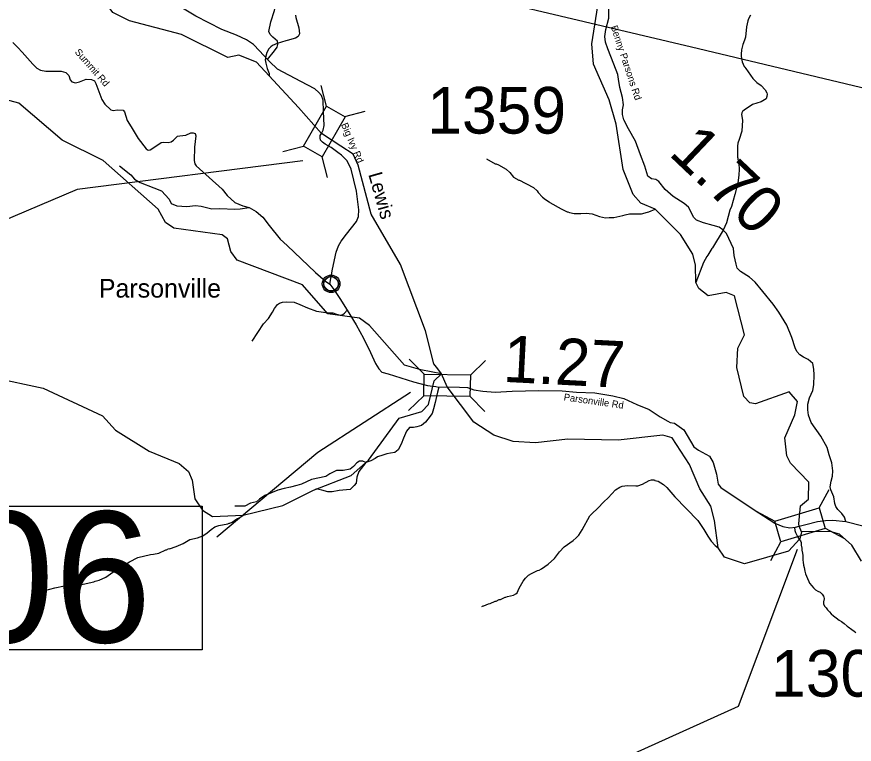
# Model space of a CAD drawing. Extents: x 1248089 to 1457196, y 820910 to 988753.
# Drawn here: x 1299700 to 1308669, y 900992 to 908782 of the extents above; entities that cross this region are included whole.
import ezdxf

# ---------------------------------------------------------------- set-up
doc = ezdxf.new("R2010")
doc.units = 0
for name, color, linetype in [('Exist Civil Demographics Community CELL', 7, 'Continuous'), ('Exist Civil Demographics Community Label', 7, 'Continuous'), ('Exist Hydrographic Creek Single Shore', 7, 'Continuous'), ('Exist Hydrographic Misc Water Feature', 7, 'Continuous'), ('Exist Road Non-System Type 51', 7, 'Continuous'), ('Exist Road Secondary Structure Standard Bridge CELL', 7, 'Continuous'), ('Exist Road Secondary Structure Standard Bridge Number Label', 7, 'Continuous'), ('Exist Road Secondary Type 41 Attributed', 7, 'Continuous'), ('Exist Road Secondary Type 51 Attributed', 7, 'Continuous'), ('Exist Road Secondary Type 51 Label', 7, 'Continuous'), ('Prop GRAU CAT1 Cell', 7, 'Continuous'), ('Prop Lane Lines', 7, 'Continuous'), ('Scratch_Level_4', 7, 'Continuous')]:
    doc.layers.add(name, color=color, linetype=linetype)

msp = doc.modelspace()

# ---------------------------------------------------------------- linework, layer by layer
at = {"layer": 'Exist Civil Demographics Community CELL'}
msp.add_lwpolyline([(1302988.8, 905934.8), (1302989.8, 905940.4), (1302991.6, 905947), (1302994.5, 905954.2), (1302997.4, 905959.9), (1303000.7, 905965.7), (1303004.5, 905970.8), (1303008.5, 905975.2), (1303013.1, 905979.8), (1303018.6, 905984.4), (1303024, 905988), (1303028.9, 905990.9), (1303034, 905993.3), (1303039.4, 905995.6), (1303045, 905997.5), (1303049.4, 905998.6), (1303054.2, 905999.3), (1303058.3, 906000.1), (1303064.7, 906000.3), (1303069.1, 906000.2), (1303074.8, 906000), (1303079.7, 905999.2), (1303084.6, 905998.2), (1303089.6, 905996.8), (1303094.8, 905994.9), (1303101.4, 905992), (1303107.7, 905988.5), (1303112.8, 905984.9), (1303117.9, 905980.9), (1303121.2, 905977.8), (1303125.4, 905973.4), (1303129.2, 905968.7), (1303132.3, 905964.1), (1303135.4, 905959.1), (1303137.9, 905953.9), (1303139.9, 905948.9), (1303141.5, 905943.9), (1303142.8, 905939.3), (1303143.9, 905933.3), (1303144.5, 905928.6), (1303144.8, 905922.6), (1303144.6, 905916.8), (1303144, 905911.1), (1303143.1, 905905.6), (1303141.4, 905899.5), (1303139.5, 905893.6), (1303137.2, 905888.6), (1303134.1, 905882.6), (1303130.8, 905877.2), (1303127.4, 905872.5), (1303123.1, 905867.8), (1303117.8, 905862.8), (1303112.8, 905858.7), (1303107.8, 905855.3), (1303103.5, 905852.8), (1303096.7, 905849.5), (1303089.5, 905846.8), (1303083.6, 905845.4), (1303077, 905844.1), (1303072.5, 905843.6), (1303068.1, 905843.3), (1303062.5, 905843.3), (1303058.2, 905843.7), (1303052.6, 905844.5), (1303046.6, 905845.8), (1303042, 905847.1), (1303036.9, 905849), (1303032.3, 905850.9), (1303028.4, 905853.2), (1303021.6, 905857.3), (1303016, 905861.5), (1303011.1, 905866), (1303006.6, 905870.9), (1303003.4, 905874.8), (1303000.5, 905879), (1302996.4, 905886.1), (1302994.6, 905889.7), (1302992.9, 905893.7), (1302990.3, 905901.9), (1302988.8, 905908.9), (1302988.1, 905914.1), (1302987.8, 905920.4), (1302987.7, 905925.1), (1302988.3, 905931.6)], close=True, dxfattribs=at)
for centre, radius in [((1303066.4, 905922.4), 94.3), ((1303066.1, 905922.7), 76.7)]:
    msp.add_circle(centre, radius, dxfattribs=at)
at = {"layer": 'Exist Hydrographic Creek Single Shore'}
for points in [[(1302962.2, 907532.3), (1302716.6, 907812), (1302401.1, 908149.5), (1302266.4, 908294.9), (1302076.7, 908369.7), (1301961.7, 908346.7), (1301464.4, 908591.6), (1300908.4, 908737.4), (1300727.4, 908826.4), (1300590.4, 909019.6), (1300457.4, 909426), (1300491.4, 910141), (1300415.4, 910467.5), (1300403.4, 910694.2), (1300584.4, 910923.8), (1300588.4, 911071.4), (1300548.4, 911173.9), (1300288.4, 911455), (1299612.3, 911997)], [(1303171.6, 907397.6), (1302962.2, 907532.3)], [(1304310.6, 904820.9), (1304247, 904960.2), (1304207.5, 905010.9), (1304167.5, 905067.4), (1304075.6, 905420.6), (1303808.5, 906128.4), (1303495.2, 906669.2), (1303356.3, 907192.5), (1303303.2, 907311.5), (1303171.6, 907397.6)], [(1308103.7, 903268.3), (1308084.7, 903193.2), (1307964.7, 903061), (1307494.7, 902922.7), (1307279.7, 902996), (1307209.7, 903095.9), (1307172.7, 903388.7), (1307133.7, 903540.5), (1307013.7, 903726.8), (1306902.6, 903988.4), (1306717.7, 904274.4), (1306617.6, 904302.7), (1306141.7, 904246.6), (1305599.6, 904260.7), (1305256.6, 904218.3), (1305015.6, 904233), (1304808.6, 904302.8), (1304594.6, 904441.8), (1304310.6, 904820.9)], [(1308078, 903328.5), (1308075.9, 903354.2), (1308092.7, 903544.3), (1308177.7, 903614.8), (1308182.7, 903798.5), (1308175.4, 903806.1)], [(1308103.7, 903268.3), (1308078, 903328.5)], [(1308746.8, 902953.4), (1308641.7, 903122.9), (1308511.7, 903240.5), (1308411.7, 903268.7), (1308103.7, 903268.3)]]:
    msp.add_lwpolyline(points, dxfattribs=at)
at = {"layer": 'Exist Hydrographic Misc Water Feature'}
msp.add_line((1304247, 904960.2), (1304171.5, 904883.6), dxfattribs=at)
for points in [[(1308182.7, 903798.5), (1307986.6, 904002.7), (1307946.7, 904079), (1307926.7, 904273.1), (1308032.7, 904520.5), (1308060.7, 904661.1), (1307971.7, 904764.6), (1307609.7, 904637.3), (1307551.6, 904648.4), (1307486.6, 904715.3), (1307410.6, 905025.4), (1307423.7, 905235.2), (1307493.7, 905375), (1307386.7, 905794), (1307295.6, 905828.8), (1307102.7, 905793.2), (1307004.6, 905870.7), (1306972.7, 905937), (1306968.7, 906120.9), (1306938.6, 906239.7), (1306809.6, 906449.1), (1306536.7, 906721.7), (1306383.6, 906785.9), (1306302.5, 906879.5), (1306192.5, 907147.6), (1306120.6, 907631.7), (1306042.5, 907892.5), (1305876.6, 908273.4), (1305856.6, 908490.4), (1305934.6, 908971.5)], [(1302685.9, 908797.6), (1302687.4, 908775.6), (1302720.3, 908664.6), (1302725.3, 908632.5), (1302726.4, 908600.5), (1302713.5, 908568.9), (1302685, 908551.8), (1302596.3, 908526.2), (1302580.2, 908524.8), (1302489.5, 908497.4), (1302438.8, 908474.9), (1302420.4, 908461.3), (1302397.7, 908438), (1302376.6, 908398.7), (1302365.5, 908359), (1302360.4, 908319.1), (1302365.4, 908285), (1302379.8, 908226.6), (1302402.4, 908173.9), (1302401.1, 908149.5)], [(1307558.2, 908800.8), (1307537.1, 908761.4), (1307528.5, 908737.7), (1307514.6, 908674.1), (1307503.5, 908562.4), (1307494.6, 908530.7), (1307475.2, 908483.3), (1307459.7, 908427.8), (1307456.4, 908379.9), (1307457.7, 908355.8), (1307468.1, 908299.5), (1307490.7, 908250.9), (1307498.5, 908242.7), (1307506, 908226.5), (1307583.1, 908120.3), (1307626, 908079.1), (1307671.1, 908045.8), (1307715.8, 908000.5), (1307730.8, 907968.1), (1307734.4, 907952), (1307731.8, 907928.1), (1307725.1, 907904.3), (1307708.7, 907890.8), (1307672.2, 907871.8), (1307579.3, 907842.5), (1307489.6, 907783.1), (1307473.1, 907767.6), (1307464.7, 907751.8), (1307462.2, 907736), (1307470.5, 907675.7), (1307465.2, 907555.9), (1307434.7, 907468.8), (1307423.6, 907429.1), (1307418.7, 907397.3), (1307419.4, 907277.2), (1307423.2, 907269.2), (1307422.6, 907253.2), (1307426.4, 907245.1), (1307429.6, 907217), (1307433.4, 907208.9), (1307435.8, 907148.9), (1307433.9, 907084.9), (1307421.7, 907005.2), (1307390.1, 906878.2), (1307354.6, 906751.3), (1307337.4, 906711.8), (1307299.6, 906577), (1307265.4, 906497.9), (1307152, 906309.3), (1307143.8, 906301.5), (1307101.7, 906230.8), (1307089.3, 906215.2), (1307053.5, 906152.2), (1306972.7, 905937)], [(1304247, 904960.2), (1304025.6, 905001.5), (1303850.5, 905050.9), (1303476.5, 905475.2), (1303369.6, 905553), (1303029.5, 905602.4), (1302761.5, 905909.9), (1302058.5, 906176.7), (1301993.5, 906269.8), (1301955.5, 906405.3), (1301898.5, 906445.8), (1301382.5, 906518.4), (1301292.5, 906579.4), (1301212.4, 906722.2), (1300623.4, 907242.8), (1300187.4, 907461.7), (1299720.4, 907858.5), (1299520.4, 907911.7)], [(1304729.6, 907259), (1304824.2, 907208.2), (1304832.2, 907208), (1304860, 907197.3), (1304942.6, 907150.9), (1304981.7, 907113.8), (1305020.3, 907062.7), (1305075.4, 907033.1), (1305083.4, 907032.8), (1305144.5, 906999.1), (1305158.4, 906994.7), (1305235.3, 906952.4), (1305272.3, 906917.5), (1305283.8, 906901.1), (1305330.5, 906851.8), (1305361.7, 906824.9), (1305401, 906799.8), (1305408.8, 906791.5), (1305531, 906726), (1305594.1, 906694.2), (1305602.1, 906694), (1305617.9, 906685.5), (1305669.7, 906676), (1305741.6, 906674), (1305805.8, 906678.1), (1305829.7, 906675.4), (1305861.6, 906670.5), (1305940.9, 906644.2), (1306004.5, 906630.4), (1306044.6, 906633.2), (1306092.6, 906631.8), (1306189.3, 906653), (1306213.6, 906662.3), (1306261.8, 906673), (1306389.9, 906673.2), (1306454.5, 906691.3), (1306470.5, 906692.9), (1306536.7, 906721.7)], [(1299447.5, 904919.1), (1299983.5, 904806.7), (1300618.5, 904508.3), (1300756.5, 904354.5), (1301118.5, 904130.6), (1301440.6, 903999.4), (1301538.6, 903912), (1301578.6, 903819.3), (1301606.5, 903618.5), (1301687.5, 903498.7), (1301794.6, 903431), (1302125.6, 903443.6), (1302547.5, 903547.1), (1302876.5, 903714.5), (1303280.6, 903870.6), (1303467.6, 904034.2), (1303795.6, 904484), (1304038.6, 904554.6), (1304107.6, 904628.7), (1304171.5, 904883.6)], [(1304678.9, 902465.9), (1304695.1, 902473.5), (1304703.1, 902473.2), (1304751.7, 902495.8), (1304767.9, 902499.3), (1304824.6, 902525.7), (1304832.6, 902525.5), (1304865.1, 902540.5), (1304881.2, 902544), (1304929.8, 902566.7), (1304937.8, 902566.4), (1304954, 902574), (1305018.5, 902588.1), (1305042.9, 902601.3), (1305057.3, 902615), (1305078.6, 902662.3), (1305122.8, 902739), (1305147.7, 902770.3), (1305180.6, 902801.4), (1305213.2, 902822.4), (1305278, 902852.5), (1305294.1, 902856), (1305318.5, 902869.3), (1305392, 902919.2), (1305457.7, 902981.3), (1305511.8, 903051.7), (1305561.3, 903106.3), (1305659.3, 903175.4), (1305692, 903202.5), (1305718.9, 903231.7), (1305756.5, 903288.6), (1305838.7, 903438.2), (1305851.2, 903453.7), (1305928.5, 903528.3), (1305980.8, 903580), (1305987.1, 903589.8), (1306034.2, 903630.4), (1306110.7, 903718.2), (1306159.5, 903746.8), (1306183.8, 903754), (1306240, 903762.5), (1306328, 903757.9), (1306352, 903759.2), (1306400.5, 903775.8), (1306473.7, 903817.6), (1306497.9, 903822.9), (1306527.8, 903822.1), (1306533.7, 903817.9), (1306569.5, 903810.8), (1306626.5, 903775.3), (1306661.6, 903740.2), (1306748.8, 903641.8), (1306991.8, 903386.8), (1307059.2, 903292.9), (1307101.1, 903219.7), (1307137.7, 903166.7), (1307178.4, 903121.5), (1307209.7, 903095.9)], [(1299855.9, 902577.3), (1299872, 902580.8), (1299912.8, 902607.6), (1299920.8, 902607.4), (1299945.1, 902618.7), (1299985.5, 902629.5), (1300001.7, 902637), (1300106.6, 902666), (1300211.2, 902687), (1300251.3, 902687.8), (1300411.8, 902705.2), (1300524.5, 902729.9), (1300540.8, 902737.4), (1300581.1, 902748.3), (1300654.1, 902782.1), (1300752, 902851.3), (1300849.7, 902908.4), (1300906.8, 902946.8), (1300996.1, 902992.2), (1301133.1, 903024.3), (1301165.2, 903027.3), (1301221.6, 903039.6), (1301294.6, 903075.5), (1301302.6, 903075.3), (1301326.9, 903086.6), (1301334.9, 903086.4), (1301407.5, 903108.2), (1301480.5, 903142.2), (1301553.7, 903184), (1301634.2, 903201.7), (1301690.9, 903224.1), (1301739.8, 903256.6), (1301780.8, 903291.4), (1301821.6, 903320.3), (1301862.1, 903335), (1301958.6, 903352.2), (1301974.8, 903359.8), (1301982.8, 903359.5), (1302007.2, 903370.9), (1302056.2, 903405.5), (1302088.6, 903420.5), (1302125.6, 903443.6)]]:
    msp.add_lwpolyline(points, dxfattribs=at)
at = {"layer": 'Exist Road Non-System Type 51'}
for points in [[(1302384.4, 908323.6), (1302461.2, 908415.5), (1302487.9, 908455.6), (1302494.6, 908485.6), (1302491.3, 908522.4), (1302442.9, 908564.2), (1302412.8, 908590.9), (1302399.5, 908624.3), (1302421.2, 908726.3), (1302459.6, 908849.9), (1302476.3, 908930.1), (1302472.9, 908976.9), (1302444.6, 909078.1), (1302433, 909134.9), (1302428, 909268.5), (1302429.6, 909350.4), (1302419.6, 909435.6), (1302398, 909509.5), (1302361.3, 909591.4), (1302286.2, 909716.7)], [(1300801.3, 907187.5), (1300922.1, 907089.6), (1300962.4, 907043.6), (1301020, 907006.1), (1301166.7, 906948.5), (1301250.1, 906916.9), (1301330.7, 906827.6), (1301353.7, 906781.6), (1301414.1, 906758.5), (1301520.6, 906749.9), (1301615.5, 906761.4), (1301673.1, 906755.6), (1301788.2, 906726.8), (1301874.5, 906729.7), (1302035.6, 906721.1), (1302093.1, 906724), (1302190.1, 906738.9)], [(1302220.8, 905308.2), (1302341.6, 905492.5), (1302395.3, 905552), (1302439.5, 905617.2), (1302460.6, 905657.5), (1302491.2, 905699.8), (1302514.3, 905717), (1302544.9, 905726.6), (1302592.9, 905730.5), (1302669.6, 905724.7), (1302732.9, 905699.8), (1302813.5, 905665.2), (1302909.4, 905630.7), (1303036, 905611.5), (1303085.8, 905611.5), (1303122.3, 905596.1), (1303164.5, 905588.4), (1303193.3, 905592.3), (1303210.5, 905607.6), (1303237.5, 905639.5)], [(1304221.4, 904816.6), (1304206.5, 904762.8), (1304180.6, 904653.3), (1304163.4, 904584.2), (1304149, 904535.3), (1304102.9, 904474.8), (1304077, 904440.3), (1304033.9, 904405.7), (1303985, 904391.3), (1303947.6, 904385.6), (1303904.4, 904382.7), (1303872.8, 904345.3), (1303841.1, 904270.4), (1303818.1, 904204.2), (1303783.6, 904143.7), (1303749, 904117.8), (1303703, 904109.2), (1303662.7, 904103.4), (1303619.6, 904089), (1303562, 904068.9), (1303539, 904051.6), (1303490.1, 904028.6), (1303438.3, 904008.4), (1303363.5, 903913.4), (1303340.5, 903852.9), (1303334.7, 903786.7), (1303311.7, 903763.7), (1303268.6, 903720.5), (1303231.2, 903717.6), (1303153.5, 903709), (1303075.8, 903694.6), (1303032.6, 903694.6), (1302966.5, 903711.8), (1302903.2, 903726.2)], [(1303438.3, 904008.4), (1303406.6, 904023.2), (1303372, 904023.2), (1303343.3, 904006), (1303305.9, 903965.7), (1303271.3, 903936.9), (1303193.7, 903922.5), (1303124.6, 903922.5), (1303052.7, 903887.9), (1303009.5, 903859.1), (1302857, 903827.5), (1302750.6, 903778.5), (1302698.8, 903761.2), (1302632.6, 903744), (1302563.6, 903729.6), (1302494.5, 903712.3), (1302434.1, 903686.4), (1302356.4, 903657.6), (1302298.9, 903617.3), (1302267.2, 903588.5), (1302203.9, 903574.1), (1302143.5, 903542.4), (1302091.7, 903542.4), (1302034.2, 903542.4)], [(1308029.6, 903311.9), (1308033, 903281.8), (1308040.3, 903259.7), (1308049.9, 903237.4), (1308065.4, 903210.9), (1308078.7, 903188.6), (1308092.4, 903170.4), (1308100, 903152.2), (1308101.3, 903124.1), (1308106.6, 903092), (1308108, 903072), (1308115.4, 903039.8), (1308116.6, 903011.8), (1308118.2, 902989.7), (1308119.7, 902963.5), (1308121, 902941.4), (1308124.4, 902911.4), (1308131.7, 902883.2), (1308140.9, 902847), (1308148.1, 902816.8), (1308157.6, 902790.6), (1308166.9, 902766.4), (1308182.3, 902733.9), (1308190, 902717.7), (1308213.2, 902687.2), (1308232.8, 902666.8), (1308252.4, 902646.2), (1308277.9, 902631.7), (1308303.7, 902619), (1308315.5, 902610.7), (1308325.3, 902598.5), (1308340.6, 902576.2), (1308342.5, 902568.2), (1308346.2, 902552.1), (1308341.6, 902526.2), (1308339.6, 902522.2), (1308340.8, 902494.2), (1308350.4, 902472), (1308367.8, 902451.4), (1308383.4, 902431.1), (1308403, 902410.7), (1308422.3, 902388.1), (1308447.9, 902367.5), (1308475.5, 902345), (1308506.8, 902320.1), (1308530.5, 902305.6), (1308560.2, 902286.8), (1308591.4, 902258.2), (1308603.2, 902247.8), (1308642.7, 902220.9), (1308666.4, 902204.3), (1308683.9, 902189.9)]]:
    msp.add_lwpolyline(points, dxfattribs=at)
at = {"layer": 'Exist Road Secondary Structure Standard Bridge CELL'}
for p, q in [((1303017.1, 907825.8), (1302958.2, 908044.4)), ((1303213.3, 907712.9), (1303431.8, 907771.8)), ((1302550.3, 907337.8), (1302768.8, 907396.6)), ((1303028.4, 907062.6), (1302969.6, 907281.1)), ((1303903.9, 905116.7), (1304061.5, 904954.2)), ((1304557.2, 904945.4), (1304719.7, 905102.9)), ((1303895.3, 904565.1), (1304057.9, 904722.6)), ((1304553.6, 904719.1), (1304711.2, 904556.5)), ((1308292, 903522), (1308399.5, 903721.3)), ((1307617.5, 903488.4), (1307816.7, 903381)), ((1308356.9, 903305.2), (1308556.1, 903197.7)), ((1307775.7, 902959.9), (1307883.1, 903159.1))]:
    msp.add_line(p, q, dxfattribs=at)
for points in [[(1302768.8, 907396.6), (1303016.1, 907826.3), (1303216.9, 907710.8), (1302969.6, 907281.1)], [(1304061.5, 904954.2), (1304557.2, 904946.5), (1304553.6, 904714.9), (1304057.9, 904722.6)], [(1307816.7, 903381), (1308291.7, 903523.1), (1308358.1, 903301.2), (1307883.1, 903159.1)]]:
    msp.add_lwpolyline(points, close=True, dxfattribs=at)
at = {"layer": 'Exist Road Secondary Structure Standard Bridge Number Label'}
for points in [[(1309363, 907874.8), (1306924, 908457.3), (1303538.5, 909258.1), (1297568.4, 913116.9)], [(1302764.8, 907239.2), (1300346.4, 906933.7), (1297469.9, 905711.8)], [(1303917.6, 904758.9), (1302924.4, 904116.2), (1301843.5, 903210.6)], [(1308057.3, 903077.8), (1307426.7, 901396.2), (1303082.5, 899434.3)]]:
    msp.add_lwpolyline(points, dxfattribs=at)
msp.add_lwpolyline([(1297969.9, 903540.7), (1301685.8, 903540.7), (1301685.8, 902004.2), (1297969.9, 902004.2)], close=True, dxfattribs=at)
at = {"layer": 'Exist Road Secondary Type 41 Attributed'}
msp.add_lwpolyline([(1308579.5, 903379.1), (1308564.5, 903423.3), (1308536.6, 903464.1), (1308493.7, 903504.9), (1308472.2, 903537.1), (1308461.5, 903571.4), (1308450.8, 903642.3), (1308416.4, 903715.3), (1308412.1, 903749.6), (1308422.9, 903807.6), (1308435.7, 903861.3), (1308440, 903921.4), (1308427.2, 904005.2), (1308401.4, 904091), (1308377.8, 904168.3), (1308309.2, 904290.7), (1308206.3, 904437.9), (1308178.4, 904517.4), (1308169.8, 904573.2), (1308172, 904635.5), (1308189.1, 904699.9), (1308223.5, 904781.5), (1308234.2, 904842.4), (1308240.6, 904947.7), (1308236.3, 905007.8), (1308223.5, 905067.9), (1308174.1, 905113), (1308124.8, 905138.8), (1308086.1, 905162.4), (1308054, 905196.7), (1308036.8, 905235.4), (1308000.3, 905347), (1307946.7, 905478), (1307861.3, 905618.5), (1307799.1, 905704.4), (1307689.7, 905839.7), (1307608.2, 905940.6), (1307546, 905992.2), (1307449.8, 906053.7), (1307413.3, 906090.2), (1307402.6, 906133.1), (1307383.3, 906225.4), (1307374.7, 906300.6), (1307301.8, 906459.5), (1307261, 906500.3), (1307222.4, 906528.2), (1307158, 906547.5), (1307055.4, 906574.3), (1306980.3, 906604.4), (1306952.4, 906632.3), (1306894.5, 906744), (1306847.3, 906782.6), (1306729.3, 906857.8), (1306643.5, 906932.9), (1306577, 907018.8), (1306543.2, 907039.3), (1306498.2, 907045.7), (1306459.6, 907075.8), (1306425.2, 907181), (1306380.2, 907303.4), (1306326.5, 907449.4), (1306251.4, 907580.4), (1306202.4, 907680.1), (1306185.2, 907736), (1306187.3, 907785.4), (1306198.1, 907839), (1306187.3, 907916.3), (1306159.4, 908023.7), (1306144.4, 908113.9), (1306135.8, 908163.3), (1306092.9, 908274.9), (1306028.7, 908438.5), (1306005.1, 908511.6), (1305998.7, 908571.7), (1306009.4, 908646.8), (1306041.6, 908767.1), (1306039.5, 908868)], dxfattribs=at)
at = {"layer": 'Exist Road Secondary Type 51 Attributed'}
for points in [[(1302962.2, 907532.3), (1302980.1, 907566.6), (1302990.1, 907616.7), (1302986.4, 907768.1), (1302982.7, 907889.4), (1302964.2, 907937.5), (1302934.6, 907972.1), (1302891.4, 908010.4), (1302740.9, 908089.4), (1302490.5, 908221.5), (1302404.7, 908303.5), (1302384.4, 908323.6), (1302301.1, 908417.1), (1302235.7, 908485), (1302161.7, 908534.4), (1302053.2, 908583.8), (1301895.3, 908645.5), (1301618.7, 908787.8), (1301474.3, 908874.2), (1301360, 909000.6)], [(1299659.1, 908506.4), (1299711.3, 908451.9), (1299756.2, 908404.2), (1299870.2, 908273.9), (1299915, 908231.2), (1299955.6, 908210.9), (1300012.5, 908200.7), (1300175.2, 908198.7), (1300224, 908186.5), (1300256.5, 908153.9), (1300272.7, 908105.1), (1300289, 908084.7), (1300329.7, 908074.6), (1300372.4, 908086.8), (1300443.5, 908115.3), (1300501.7, 908108.8), (1300530.7, 908094.3), (1300546.4, 908066.5), (1300610.4, 907894.9), (1300641.8, 907846.5), (1300707.1, 907786.1), (1300733.6, 907777.6), (1300777.1, 907784.9), (1300839.9, 907781.3), (1300854.1, 907762.4), (1300883.1, 907673), (1300926.6, 907602.9), (1301001.5, 907479.6), (1301085.7, 907367.9), (1301107.4, 907354.6), (1301129.2, 907357), (1301155.8, 907373.9), (1301245.1, 907436.8), (1301266.9, 907438), (1301322.4, 907435.6), (1301353.8, 907444), (1301379.2, 907459.7), (1301420.3, 907504.5), (1301446.8, 907506.9), (1301510.8, 907514.1), (1301564, 907538.3), (1301590.6, 907538.3), (1301608.7, 907531.1), (1301615.9, 907505.7), (1301602.6, 907386), (1301600.2, 907242.2), (1301605.9, 907208.7), (1301621.1, 907186.8), (1301898.8, 906934.7)], [(1303052.7, 905917.1), (1303079.9, 906080), (1303121.8, 906260.3), (1303144, 906329.4), (1303173.6, 906378.8), (1303232.8, 906455.3), (1303336.4, 906591.1), (1303358.6, 906643), (1303363.6, 906714.6), (1303338.8, 906915.3), (1303282.1, 907149.9), (1303237.7, 907238.8), (1303178.5, 907300.5), (1303139, 907330.1), (1303067.4, 907382), (1303000.8, 907419), (1302974, 907439.8), (1302953.1, 907462), (1302948, 907485.2), (1302949.4, 907510.2), (1302962.2, 907532.3)], [(1301898.8, 906934.7), (1301952.2, 906868.2), (1302034.3, 906793.3), (1302121.3, 906758.2), (1302190.1, 906738.9), (1302264.5, 906698.2), (1302333.3, 906635.3), (1302403.4, 906548.3), (1302521.8, 906402), (1302595.2, 906331.3), (1302898.2, 906042.8), (1303006.9, 905952.2), (1303052.7, 905917.1)], [(1303052.7, 905917.1), (1303096.6, 905861.1), (1303159.5, 905765.4), (1303237.5, 905639.5), (1303335.7, 905483.3), (1303413.7, 905339.7), (1303489.2, 905186.1), (1303541.9, 905068.5), (1303577.1, 905013.1), (1303609.8, 904977.8), (1303677.8, 904957.7), (1303947.1, 904874.5), (1304098.1, 904834.2), (1304188.7, 904824.2), (1304221.4, 904816.6), (1304310.6, 904820.9)], [(1304310.6, 904820.9), (1304442.8, 904814.1), (1304525.9, 904811.6), (1304593.8, 904788.9), (1304689.5, 904771.3), (1304822, 904763.9), (1305005.7, 904774), (1305290.1, 904781.5), (1305539.3, 904776.5), (1305693.9, 904764), (1305890.2, 904753.9), (1306081.5, 904723.7), (1306202.3, 904696), (1306340.7, 904630.5), (1306473.2, 904575.5), (1306591.5, 904497.5), (1306672.1, 904452.1), (1306698.9, 904438.5), (1306744.8, 904430.5), (1306845, 904360.2), (1306952.3, 904177.7), (1307001.6, 904141.2), (1307117.5, 904076.8), (1307158.2, 904010.2), (1307192.6, 903883.5), (1307209.7, 903778.3), (1307239.5, 903740.3), (1307584.9, 903510.6), (1307816.4, 903358.7), (1307904.3, 903322.2), (1307979.5, 903310.6), (1308040.9, 903316.3), (1308078, 903328.5)], [(1308078, 903328.5), (1308149.5, 903347.1), (1308275.5, 903378), (1308361.3, 903388.7), (1308440.4, 903393), (1308579.5, 903379.1)], [(1308579.5, 903379.1), (1308760.2, 903330.2)]]:
    msp.add_lwpolyline(points, dxfattribs=at)

# ---------------------------------------------------------------- texts
at = {"layer": 'Exist Civil Demographics Community Label'}
msp.add_text('Parsonville', height=200, dxfattribs=at).set_placement((1300578.9, 905774.9))
at = {"layer": 'Exist Road Secondary Structure Standard Bridge Number Label'}
msp.add_text('106', height=1400, dxfattribs=at).set_placement((1298020, 902083.3))
at = {"layer": 'Exist Road Secondary Type 51 Label'}
for s, rotation, p in [('Benny Parsons Rd', 288.33288, (1306060, 908675.7)), ('Summit Rd', 311.23322, (1300316.2, 908400.4)), ('Big Ivy Rd', 293.03558, (1303171.6, 907628.1)), ('Parsonville Rd', 352.00803, (1305553.8, 904674.7))]:
    msp.add_text(s, height=75, rotation=rotation, dxfattribs=at).set_placement(p)
at = {"layer": 'Prop GRAU CAT1 Cell'}
for s, rotation, p in [('1.70', 316.4864, (1306670.2, 907309.5)), ('1.27', 357.06203, (1304900.6, 904873.5))]:
    msp.add_text(s, height=500, rotation=rotation, dxfattribs=at).set_placement(p)
at = {"layer": 'Prop Lane Lines'}
for s, p in [('1359', (1304095.6, 907530.8)), ('1300', (1307777.7, 901502.1))]:
    msp.add_text(s, height=500, dxfattribs=at).set_placement(p)
at = {"layer": 'Scratch_Level_4'}
msp.add_text('Lewis', height=150, rotation=285.82725, dxfattribs=at).set_placement((1303463.4, 907095.2))

doc.saveas('drawing.dxf')
